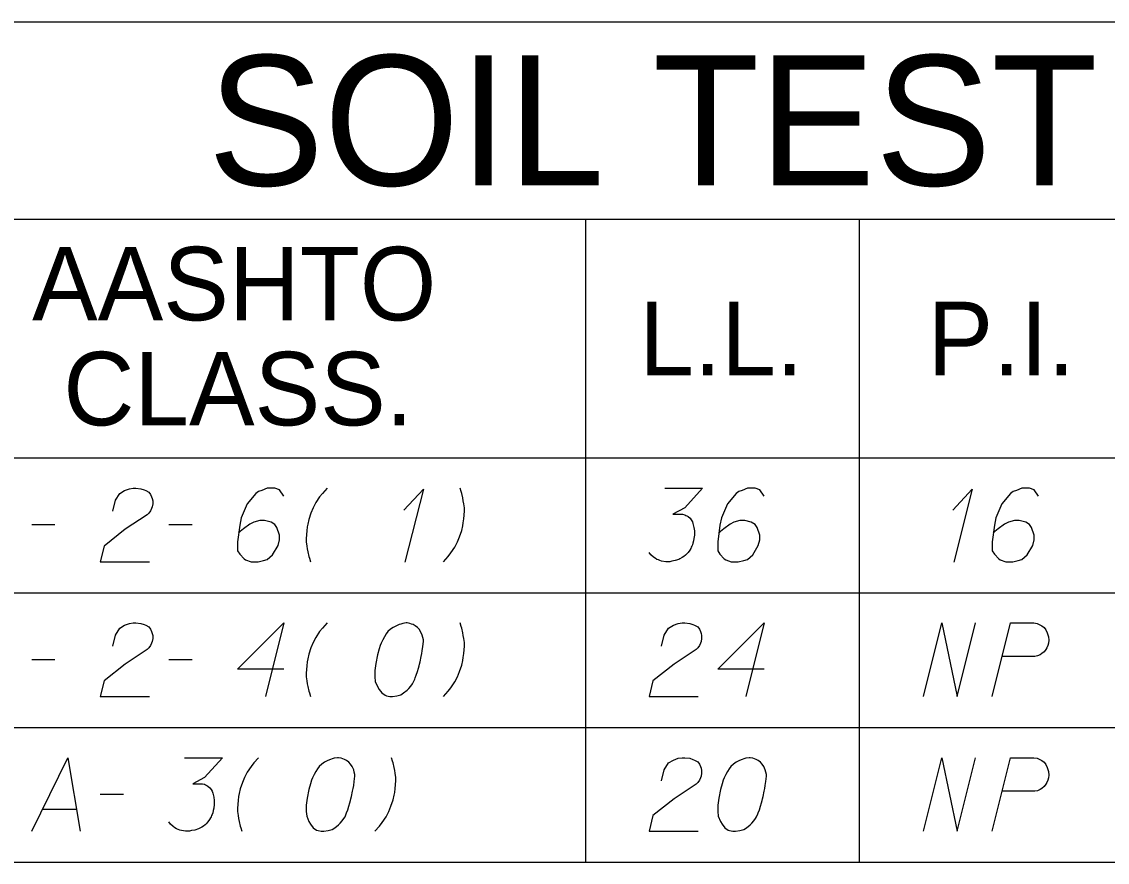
# Model space of a CAD drawing. Extents: x 2074207 to 2076812, y 516372 to 523312.
# Drawn here: x 2076453.5 to 2076524.4, y 519166.9 to 519221.7 of the extents above; entities that cross this region are included whole.
import ezdxf

# ---------------------------------------------------------------- set-up
doc = ezdxf.new("R2010")
doc.units = 0
for name, color, linetype in [('Prop DirtTable_ Soil Test Results - Outline (Major)', 7, 'Continuous'), ('Prop DirtTable_ Soil Test Results - Outline (Minor)', 7, 'Continuous'), ('Prop DirtTable_ Soil Test Results - Tx (Header - Large)', 7, 'Continuous'), ('Prop DirtTable_ Soil Test Results - Tx (Header - Small)', 7, 'Continuous'), ('Prop DirtTable_ Soil Test Results - Tx (Sample Data)', 7, 'Continuous')]:
    doc.layers.add(name, color=color, linetype=linetype)

msp = doc.modelspace()

# ---------------------------------------------------------------- linework, layer by layer
at = {"layer": 'Prop DirtTable_ Soil Test Results - Outline (Major)'}
for p, q in [((2076260.609, 519221.741), (2076811.903, 519221.741)), ((2076260.609, 519193.255), (2076811.903, 519193.255)), ((2076260.609, 519193.255), (2076811.903, 519193.255)), ((2076260.609, 519166.855), (2076811.903, 519166.855))]:
    msp.add_line(p, q, dxfattribs=at)
at = {"layer": 'Prop DirtTable_ Soil Test Results - Outline (Minor)'}
for p, q in [((2076260.609, 519208.855), (2076811.903, 519208.855)), ((2076490.31, 519208.855), (2076490.31, 519184.455)), ((2076508.192, 519208.855), (2076508.192, 519184.455)), ((2076260.609, 519184.455), (2076811.903, 519184.455)), ((2076260.609, 519184.455), (2076811.903, 519184.455)), ((2076490.31, 519184.455), (2076490.31, 519175.655)), ((2076508.192, 519184.455), (2076508.192, 519175.655)), ((2076260.609, 519175.655), (2076811.903, 519175.655)), ((2076260.609, 519175.655), (2076811.903, 519175.655)), ((2076490.31, 519175.655), (2076490.31, 519166.855)), ((2076508.192, 519175.655), (2076508.192, 519166.855)), ((2076260.609, 519166.855), (2076811.903, 519166.855))]:
    msp.add_line(p, q, dxfattribs=at)
at = {"layer": 'Prop DirtTable_ Soil Test Results - Tx (Sample Data)'}
for points in [[(2076459.447, 519189.772), (2076459.623, 519190.49), (2076459.906, 519190.944), (2076460.223, 519191.133), (2076460.54, 519191.246), (2076460.787, 519191.284), (2076460.964, 519191.284), (2076461.281, 519191.246), (2076461.493, 519191.171), (2076461.599, 519191.133), (2076461.81, 519191.02), (2076461.916, 519190.868), (2076461.987, 519190.717), (2076462.022, 519190.604), (2076462.057, 519190.453), (2076462.057, 519190.264), (2076462.022, 519190.075), (2076461.987, 519189.961), (2076461.916, 519189.81), (2076461.81, 519189.659), (2076461.705, 519189.546), (2076460.258, 519188.601), (2076458.883, 519187.505), (2076458.636, 519186.484), (2076461.846, 519186.484)], [(2076470.629, 519190.755), (2076470.347, 519191.171), (2076470.03, 519191.284), (2076469.536, 519191.284), (2076469.183, 519191.133), (2076468.971, 519191.057), (2076468.795, 519190.944), (2076468.231, 519190.264), (2076467.843, 519189.357), (2076467.737, 519188.865), (2076467.596, 519187.769), (2076467.596, 519187.202), (2076467.737, 519186.975), (2076468.019, 519186.673), (2076468.125, 519186.598), (2076468.478, 519186.484), (2076468.936, 519186.484), (2076469.289, 519186.56), (2076469.536, 519186.635), (2076469.889, 519186.938), (2076470.241, 519187.542), (2076470.347, 519187.92), (2076470.347, 519188.223), (2076470.171, 519188.714), (2076470.03, 519188.903), (2076469.783, 519189.054), (2076469.359, 519189.168), (2076469.042, 519189.168), (2076468.654, 519189.054), (2076468.407, 519188.941), (2076467.984, 519188.638), (2076467.772, 519188.449), (2076467.666, 519188.336)], [(2076473.451, 519191.284), (2076473.134, 519190.944), (2076472.958, 519190.717), (2076472.711, 519190.339), (2076472.534, 519189.999), (2076472.393, 519189.659), (2076472.252, 519189.243), (2076472.181, 519188.941), (2076472.146, 519188.752), (2076472.111, 519188.487), (2076472.076, 519187.996), (2076472.076, 519187.769), (2076472.111, 519187.505), (2076472.146, 519187.316), (2076472.181, 519187.127), (2076472.252, 519186.824), (2076472.287, 519186.711), (2076472.358, 519186.484)], [(2076478.46, 519189.848), (2076479.73, 519191.209), (2076478.531, 519186.446)], [(2076481.036, 519186.484), (2076481.353, 519186.824), (2076481.529, 519187.051), (2076481.776, 519187.429), (2076481.953, 519187.769), (2076482.094, 519188.109), (2076482.235, 519188.525), (2076482.306, 519188.827), (2076482.341, 519189.016), (2076482.376, 519189.281), (2076482.411, 519189.772), (2076482.411, 519189.999), (2076482.376, 519190.264), (2076482.341, 519190.453), (2076482.306, 519190.642), (2076482.235, 519190.944), (2076482.2, 519191.057), (2076482.129, 519191.284)], [(2076495.499, 519191.284), (2076497.968, 519191.284), (2076496.804, 519189.999), (2076496.028, 519189.583), (2076496.663, 519189.583), (2076496.804, 519189.546), (2076496.874, 519189.508), (2076496.945, 519189.47), (2076497.015, 519189.432), (2076497.157, 519189.319), (2076497.227, 519189.205), (2076497.298, 519189.092), (2076497.333, 519188.979), (2076497.403, 519188.714), (2076497.439, 519188.487), (2076497.439, 519188.374), (2076497.439, 519188.223), (2076497.403, 519187.996), (2076497.368, 519187.845), (2076497.333, 519187.694), (2076497.298, 519187.58), (2076497.262, 519187.505), (2076497.227, 519187.429), (2076497.192, 519187.353), (2076497.121, 519187.24), (2076497.015, 519187.089), (2076496.91, 519186.975), (2076496.839, 519186.9), (2076496.733, 519186.824), (2076496.627, 519186.749), (2076496.486, 519186.673), (2076496.416, 519186.635), (2076496.169, 519186.56), (2076495.957, 519186.522), (2076495.816, 519186.484), (2076495.569, 519186.484), (2076495.287, 519186.522), (2076495.181, 519186.56), (2076495.075, 519186.598), (2076494.969, 519186.635), (2076494.864, 519186.711), (2076494.758, 519186.787), (2076494.581, 519186.938), (2076494.476, 519187.089)], [(2076501.989, 519190.755), (2076501.707, 519191.171), (2076501.39, 519191.284), (2076500.896, 519191.284), (2076500.543, 519191.133), (2076500.331, 519191.057), (2076500.155, 519190.944), (2076499.591, 519190.264), (2076499.203, 519189.357), (2076499.097, 519188.865), (2076498.956, 519187.769), (2076498.956, 519187.202), (2076499.097, 519186.975), (2076499.379, 519186.673), (2076499.485, 519186.598), (2076499.838, 519186.484), (2076500.296, 519186.484), (2076500.649, 519186.56), (2076500.896, 519186.635), (2076501.249, 519186.938), (2076501.601, 519187.542), (2076501.707, 519187.92), (2076501.707, 519188.223), (2076501.531, 519188.714), (2076501.39, 519188.903), (2076501.143, 519189.054), (2076500.719, 519189.168), (2076500.402, 519189.168), (2076500.014, 519189.054), (2076499.767, 519188.941), (2076499.344, 519188.638), (2076499.132, 519188.449), (2076499.026, 519188.336)], [(2076514.3, 519189.848), (2076515.57, 519191.209), (2076514.371, 519186.446)], [(2076519.909, 519190.755), (2076519.627, 519191.171), (2076519.31, 519191.284), (2076518.816, 519191.284), (2076518.463, 519191.133), (2076518.251, 519191.057), (2076518.075, 519190.944), (2076517.511, 519190.264), (2076517.123, 519189.357), (2076517.017, 519188.865), (2076516.876, 519187.769), (2076516.876, 519187.202), (2076517.017, 519186.975), (2076517.299, 519186.673), (2076517.405, 519186.598), (2076517.758, 519186.484), (2076518.216, 519186.484), (2076518.569, 519186.56), (2076518.816, 519186.635), (2076519.169, 519186.938), (2076519.521, 519187.542), (2076519.627, 519187.92), (2076519.627, 519188.223), (2076519.451, 519188.714), (2076519.31, 519188.903), (2076519.063, 519189.054), (2076518.639, 519189.168), (2076518.322, 519189.168), (2076517.934, 519189.054), (2076517.687, 519188.941), (2076517.264, 519188.638), (2076517.052, 519188.449), (2076516.946, 519188.336)], [(2076454.156, 519188.903), (2076455.672, 519188.903)], [(2076463.116, 519188.903), (2076464.632, 519188.903)], [(2076459.447, 519180.972), (2076459.623, 519181.69), (2076459.906, 519182.144), (2076460.223, 519182.333), (2076460.54, 519182.446), (2076460.787, 519182.484), (2076460.964, 519182.484), (2076461.281, 519182.446), (2076461.493, 519182.371), (2076461.599, 519182.333), (2076461.81, 519182.22), (2076461.916, 519182.068), (2076461.987, 519181.917), (2076462.022, 519181.804), (2076462.057, 519181.653), (2076462.057, 519181.464), (2076462.022, 519181.275), (2076461.987, 519181.161), (2076461.916, 519181.01), (2076461.81, 519180.859), (2076461.705, 519180.746), (2076460.258, 519179.801), (2076458.883, 519178.705), (2076458.636, 519177.684), (2076461.846, 519177.684)], [(2076470.629, 519179.461), (2076467.596, 519179.461), (2076470.629, 519182.484), (2076469.43, 519177.684)], [(2076473.451, 519182.484), (2076473.134, 519182.144), (2076472.958, 519181.917), (2076472.711, 519181.539), (2076472.534, 519181.199), (2076472.393, 519180.859), (2076472.252, 519180.443), (2076472.181, 519180.141), (2076472.146, 519179.952), (2076472.111, 519179.687), (2076472.076, 519179.196), (2076472.076, 519178.969), (2076472.111, 519178.705), (2076472.146, 519178.516), (2076472.181, 519178.327), (2076472.252, 519178.024), (2076472.287, 519177.911), (2076472.358, 519177.684)], [(2076478.672, 519182.484), (2076478.602, 519182.484), (2076478.39, 519182.446), (2076478.249, 519182.409), (2076478.143, 519182.371), (2076477.967, 519182.295), (2076477.755, 519182.182), (2076477.579, 519182.068), (2076477.402, 519181.917), (2076477.296, 519181.766), (2076477.191, 519181.577), (2076477.085, 519181.388), (2076476.979, 519181.161), (2076476.908, 519181.01), (2076476.838, 519180.783), (2076476.732, 519180.405), (2076476.626, 519179.838), (2076476.556, 519179.385), (2076476.556, 519178.969), (2076476.591, 519178.667), (2076476.732, 519178.327), (2076476.838, 519178.138), (2076477.014, 519177.911), (2076477.226, 519177.76), (2076477.332, 519177.722), (2076477.543, 519177.684), (2076477.72, 519177.684), (2076478.002, 519177.722), (2076478.249, 519177.798), (2076478.425, 519177.911), (2076478.672, 519178.1), (2076478.778, 519178.213), (2076478.919, 519178.364), (2076479.025, 519178.516), (2076479.095, 519178.629), (2076479.166, 519178.818), (2076479.201, 519178.894), (2076479.272, 519179.083), (2076479.342, 519179.309), (2076479.413, 519179.536), (2076479.448, 519179.687), (2076479.483, 519179.801), (2076479.519, 519179.952), (2076479.589, 519180.292), (2076479.625, 519180.481), (2076479.66, 519180.67), (2076479.695, 519180.935), (2076479.73, 519181.275), (2076479.73, 519181.388), (2076479.695, 519181.539), (2076479.66, 519181.69), (2076479.554, 519181.917), (2076479.448, 519182.068), (2076479.342, 519182.182), (2076479.201, 519182.295), (2076479.06, 519182.371), (2076478.954, 519182.409), (2076478.849, 519182.446), (2076478.672, 519182.484)], [(2076481.036, 519177.684), (2076481.353, 519178.024), (2076481.529, 519178.251), (2076481.776, 519178.629), (2076481.953, 519178.969), (2076482.094, 519179.309), (2076482.235, 519179.725), (2076482.306, 519180.027), (2076482.341, 519180.216), (2076482.376, 519180.481), (2076482.411, 519180.972), (2076482.411, 519181.199), (2076482.376, 519181.464), (2076482.341, 519181.653), (2076482.306, 519181.842), (2076482.235, 519182.144), (2076482.2, 519182.257), (2076482.129, 519182.484)], [(2076495.287, 519180.972), (2076495.463, 519181.69), (2076495.746, 519182.144), (2076496.063, 519182.333), (2076496.38, 519182.446), (2076496.627, 519182.484), (2076496.804, 519182.484), (2076497.121, 519182.446), (2076497.333, 519182.371), (2076497.439, 519182.333), (2076497.65, 519182.22), (2076497.756, 519182.068), (2076497.827, 519181.917), (2076497.862, 519181.804), (2076497.897, 519181.653), (2076497.897, 519181.464), (2076497.862, 519181.275), (2076497.827, 519181.161), (2076497.756, 519181.01), (2076497.65, 519180.859), (2076497.545, 519180.746), (2076496.098, 519179.801), (2076494.723, 519178.705), (2076494.476, 519177.684), (2076497.686, 519177.684)], [(2076501.989, 519179.461), (2076498.956, 519179.461), (2076501.989, 519182.484), (2076500.79, 519177.684)], [(2076512.396, 519177.684), (2076513.595, 519182.484), (2076514.583, 519177.684), (2076515.782, 519182.484)], [(2076516.876, 519177.684), (2076518.075, 519182.484), (2076519.592, 519182.484), (2076519.803, 519182.446), (2076519.909, 519182.409), (2076520.121, 519182.295), (2076520.262, 519182.182), (2076520.368, 519182.031), (2076520.474, 519181.842), (2076520.544, 519181.577), (2076520.58, 519181.35), (2076520.544, 519181.161), (2076520.509, 519181.01), (2076520.438, 519180.859), (2076520.368, 519180.746), (2076520.262, 519180.594), (2076520.121, 519180.481), (2076520.015, 519180.405), (2076519.839, 519180.33), (2076519.662, 519180.292), (2076517.546, 519180.292)], [(2076454.156, 519180.103), (2076455.672, 519180.103)], [(2076463.116, 519180.103), (2076464.632, 519180.103)], [(2076454.156, 519168.884), (2076456.519, 519173.684), (2076457.33, 519168.884)], [(2076464.139, 519173.684), (2076466.608, 519173.684), (2076465.444, 519172.399), (2076464.668, 519171.983), (2076465.303, 519171.983), (2076465.444, 519171.946), (2076465.514, 519171.908), (2076465.585, 519171.87), (2076465.655, 519171.832), (2076465.797, 519171.719), (2076465.867, 519171.605), (2076465.938, 519171.492), (2076465.973, 519171.379), (2076466.043, 519171.114), (2076466.079, 519170.887), (2076466.079, 519170.774), (2076466.079, 519170.623), (2076466.043, 519170.396), (2076466.008, 519170.245), (2076465.973, 519170.094), (2076465.938, 519169.98), (2076465.902, 519169.905), (2076465.867, 519169.829), (2076465.832, 519169.753), (2076465.761, 519169.64), (2076465.655, 519169.489), (2076465.55, 519169.375), (2076465.479, 519169.3), (2076465.373, 519169.224), (2076465.267, 519169.149), (2076465.126, 519169.073), (2076465.056, 519169.035), (2076464.809, 519168.96), (2076464.597, 519168.922), (2076464.456, 519168.884), (2076464.209, 519168.884), (2076463.927, 519168.922), (2076463.821, 519168.96), (2076463.715, 519168.998), (2076463.609, 519169.035), (2076463.504, 519169.111), (2076463.398, 519169.187), (2076463.221, 519169.338), (2076463.116, 519169.489)], [(2076468.971, 519173.684), (2076468.654, 519173.344), (2076468.478, 519173.117), (2076468.231, 519172.739), (2076468.054, 519172.399), (2076467.913, 519172.059), (2076467.772, 519171.643), (2076467.701, 519171.341), (2076467.666, 519171.152), (2076467.631, 519170.887), (2076467.596, 519170.396), (2076467.596, 519170.169), (2076467.631, 519169.905), (2076467.666, 519169.716), (2076467.701, 519169.527), (2076467.772, 519169.224), (2076467.807, 519169.111), (2076467.878, 519168.884)], [(2076474.192, 519173.684), (2076474.122, 519173.684), (2076473.91, 519173.646), (2076473.769, 519173.609), (2076473.663, 519173.571), (2076473.487, 519173.495), (2076473.275, 519173.382), (2076473.099, 519173.268), (2076472.922, 519173.117), (2076472.816, 519172.966), (2076472.711, 519172.777), (2076472.605, 519172.588), (2076472.499, 519172.361), (2076472.428, 519172.21), (2076472.358, 519171.983), (2076472.252, 519171.605), (2076472.146, 519171.038), (2076472.076, 519170.585), (2076472.076, 519170.169), (2076472.111, 519169.867), (2076472.252, 519169.527), (2076472.358, 519169.338), (2076472.534, 519169.111), (2076472.746, 519168.96), (2076472.852, 519168.922), (2076473.063, 519168.884), (2076473.24, 519168.884), (2076473.522, 519168.922), (2076473.769, 519168.998), (2076473.945, 519169.111), (2076474.192, 519169.3), (2076474.298, 519169.413), (2076474.439, 519169.564), (2076474.545, 519169.716), (2076474.615, 519169.829), (2076474.686, 519170.018), (2076474.721, 519170.094), (2076474.792, 519170.283), (2076474.862, 519170.509), (2076474.933, 519170.736), (2076474.968, 519170.887), (2076475.003, 519171.001), (2076475.039, 519171.152), (2076475.109, 519171.492), (2076475.145, 519171.681), (2076475.18, 519171.87), (2076475.215, 519172.135), (2076475.25, 519172.475), (2076475.25, 519172.588), (2076475.215, 519172.739), (2076475.18, 519172.89), (2076475.074, 519173.117), (2076474.968, 519173.268), (2076474.862, 519173.382), (2076474.721, 519173.495), (2076474.58, 519173.571), (2076474.474, 519173.609), (2076474.369, 519173.646), (2076474.192, 519173.684)], [(2076476.556, 519168.884), (2076476.873, 519169.224), (2076477.049, 519169.451), (2076477.296, 519169.829), (2076477.473, 519170.169), (2076477.614, 519170.509), (2076477.755, 519170.925), (2076477.826, 519171.227), (2076477.861, 519171.416), (2076477.896, 519171.681), (2076477.931, 519172.172), (2076477.931, 519172.399), (2076477.896, 519172.664), (2076477.861, 519172.853), (2076477.826, 519173.042), (2076477.755, 519173.344), (2076477.72, 519173.457), (2076477.649, 519173.684)], [(2076495.287, 519172.172), (2076495.463, 519172.89), (2076495.746, 519173.344), (2076496.063, 519173.533), (2076496.38, 519173.646), (2076496.627, 519173.684), (2076496.804, 519173.684), (2076497.121, 519173.646), (2076497.333, 519173.571), (2076497.439, 519173.533), (2076497.65, 519173.42), (2076497.756, 519173.268), (2076497.827, 519173.117), (2076497.862, 519173.004), (2076497.897, 519172.853), (2076497.897, 519172.664), (2076497.862, 519172.475), (2076497.827, 519172.361), (2076497.756, 519172.21), (2076497.65, 519172.059), (2076497.545, 519171.946), (2076496.098, 519171.001), (2076494.723, 519169.905), (2076494.476, 519168.884), (2076497.686, 519168.884)], [(2076501.072, 519173.684), (2076501.002, 519173.684), (2076500.79, 519173.646), (2076500.649, 519173.609), (2076500.543, 519173.571), (2076500.367, 519173.495), (2076500.155, 519173.382), (2076499.979, 519173.268), (2076499.802, 519173.117), (2076499.696, 519172.966), (2076499.591, 519172.777), (2076499.485, 519172.588), (2076499.379, 519172.361), (2076499.308, 519172.21), (2076499.238, 519171.983), (2076499.132, 519171.605), (2076499.026, 519171.038), (2076498.956, 519170.585), (2076498.956, 519170.169), (2076498.991, 519169.867), (2076499.132, 519169.527), (2076499.238, 519169.338), (2076499.414, 519169.111), (2076499.626, 519168.96), (2076499.732, 519168.922), (2076499.943, 519168.884), (2076500.12, 519168.884), (2076500.402, 519168.922), (2076500.649, 519168.998), (2076500.825, 519169.111), (2076501.072, 519169.3), (2076501.178, 519169.413), (2076501.319, 519169.564), (2076501.425, 519169.716), (2076501.495, 519169.829), (2076501.566, 519170.018), (2076501.601, 519170.094), (2076501.672, 519170.283), (2076501.742, 519170.509), (2076501.813, 519170.736), (2076501.848, 519170.887), (2076501.883, 519171.001), (2076501.919, 519171.152), (2076501.989, 519171.492), (2076502.025, 519171.681), (2076502.06, 519171.87), (2076502.095, 519172.135), (2076502.13, 519172.475), (2076502.13, 519172.588), (2076502.095, 519172.739), (2076502.06, 519172.89), (2076501.954, 519173.117), (2076501.848, 519173.268), (2076501.742, 519173.382), (2076501.601, 519173.495), (2076501.46, 519173.571), (2076501.354, 519173.609), (2076501.249, 519173.646), (2076501.072, 519173.684)], [(2076512.396, 519168.884), (2076513.595, 519173.684), (2076514.583, 519168.884), (2076515.782, 519173.684)], [(2076516.876, 519168.884), (2076518.075, 519173.684), (2076519.592, 519173.684), (2076519.803, 519173.646), (2076519.909, 519173.609), (2076520.121, 519173.495), (2076520.262, 519173.382), (2076520.368, 519173.231), (2076520.474, 519173.042), (2076520.544, 519172.777), (2076520.58, 519172.55), (2076520.544, 519172.361), (2076520.509, 519172.21), (2076520.438, 519172.059), (2076520.368, 519171.946), (2076520.262, 519171.794), (2076520.121, 519171.681), (2076520.015, 519171.605), (2076519.839, 519171.53), (2076519.662, 519171.492), (2076517.546, 519171.492)], [(2076458.636, 519171.303), (2076460.152, 519171.303)], [(2076454.861, 519170.32), (2076457.083, 519170.32)]]:
    msp.add_lwpolyline(points, dxfattribs=at)

# ---------------------------------------------------------------- texts
at = {"layer": 'Prop DirtTable_ Soil Test Results - Tx (Header - Large)'}
msp.add_text('SOIL TEST RESULTS', height=8.50001, dxfattribs=at).set_placement((2076465.656, 519211.048))
at = {"layer": 'Prop DirtTable_ Soil Test Results - Tx (Header - Small)'}
for s, p in [('AASHTO', (2076454.182, 519202.241)), ('L.L.', (2076493.827, 519198.655)), ('P.I.', (2076512.654, 519198.655)), ('CLASS.', (2076456.225, 519195.384))]:
    msp.add_text(s, height=4.8, dxfattribs=at).set_placement(p)

doc.saveas('drawing.dxf')
